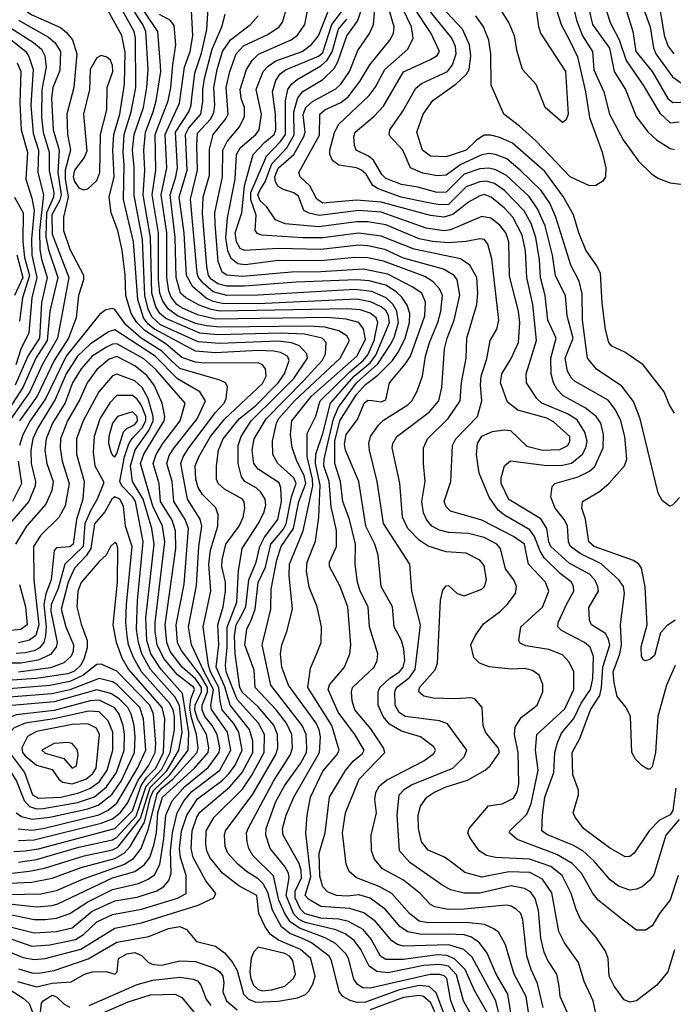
# Model space of a CAD drawing. Extents: x 501367 to 657802, y 482273 to 547541.
# Tile 312 of 656: x 585591 to 588509, y 509610 to 514007. Entities that reach past the tile are written whole.
import ezdxf

# ---------------------------------------------------------------- set-up
doc = ezdxf.new("R2010")
doc.units = 0

msp = doc.modelspace()

# ---------------------------------------------------------------- linework, layer by layer
at = {"layer": '0CON20XD'}
for points in [[(587516.6, 509486.6), (587450.5, 509660.5), (587419.1, 509689.1), (587375, 509693.6), (587286.2, 509673.8), (587135, 509619.3), (587097.7, 509617.7), (587066, 509626), (587034.1, 509644.1), (587016.5, 509666.5), (586982.6, 509805), (586972.5, 509825), (586893.9, 509883.9), (586853.2, 509903.2), (586796.3, 509926.3), (586760.2, 509955), (586719.9, 510029.9), (586698.3, 510108.3), (586677.7, 510147.7), (586655, 510170.7), (586602.9, 510202.9), (586564.7, 510235), (586520, 510285), (586508.1, 510315), (586504.8, 510365), (586510, 510385), (586631.9, 510548.1), (586734.3, 510725), (586743.1, 510755), (586742.5, 510815), (586725.8, 510855.8), (586655, 510937.9), (586585, 511001.9), (586573, 511025), (586552.7, 511175), (586550.4, 511255), (586557.2, 511305), (586578.7, 511341.3), (586601.1, 511385), (586614.4, 511505), (586646.1, 511585), (586662.6, 511655), (586683.4, 511696.6), (586742.9, 511775), (586760, 511855), (586756.7, 511916.7), (586749.2, 511939.2), (586655, 511999.4), (586636.5, 512025), (586629.1, 512085), (586637.9, 512135), (586690.5, 512225), (586859.7, 512395), (586940.7, 512485), (586955.6, 512515), (586958.6, 512565), (586941.5, 512585), (586862.9, 512602.9), (586755, 512606.9), (586475, 512599.1), (586395, 512607.1), (586242.7, 512672.7), (586216.2, 512695), (586198.6, 512725), (586180.5, 512785), (586174.9, 513035), (586142.5, 513225), (586149.6, 513335), (586145.7, 513425), (586152, 513505), (586187.1, 513595), (586199.6, 513645), (586220.4, 513775), (586219.5, 513800.5), (586208.1, 513955), (585993.5, 514275)], [(588520.7, 510575), (588507.3, 510475), (588495, 510455.7), (588448, 510432), (588402.1, 510385), (588335, 510284.4), (588315, 510269.4), (588295, 510267.8), (588225, 510309.1), (588108.9, 510395), (588070.5, 510445), (588062.5, 510465), (588085.6, 510545), (588085.6, 510565.6), (588060, 510635), (588057.5, 510735), (588092.5, 510797.5), (588140, 510925), (588180.7, 510989.3), (588189.2, 511025), (588194.4, 511115.6), (588225.4, 511215), (588220.6, 511240.6), (588205.9, 511265.9), (588144.4, 511305), (588135.5, 511325), (588132.1, 511382.1), (588174.7, 511455), (588172.9, 511475), (588158.8, 511505), (588135, 511531.1), (588045, 511580.2), (587962.3, 511655), (587953.3, 511675), (587944.8, 511735), (587918, 511778), (587775, 511864.7), (587740.8, 511935), (587741.2, 511961.2), (587755.9, 512014.1), (587782.6, 512037.4), (587945, 512015.9), (588015, 512017), (588055, 512027.2), (588103.5, 512066.5), (588118.7, 512095), (588124.1, 512125), (588114.8, 512165), (588079.8, 512219.8), (588036.7, 512246.7), (587922.4, 512295), (587900.6, 512315), (587853.3, 512385), (587851.8, 512425), (587898, 512575), (587881.8, 512735), (587854.5, 512855), (587849, 512975), (587834.6, 513044.6), (587792.6, 513125), (587755.1, 513165.1), (587695.3, 513215), (587665, 513225.8), (587645, 513220.8), (587595, 513192.6), (587525, 513137.6), (587485, 513124.9), (587425, 513132.5), (587205, 513192.8), (587095, 513200.7), (586945, 513187.5), (586916.9, 513205), (586885.6, 513265.6), (586843.5, 513305), (586837.1, 513325), (586928.8, 513491.2), (586931, 513585), (586953.2, 513605), (587025, 513637.2), (587057.4, 513662.6), (587109.5, 513730.5), (587154.1, 513805.9), (587244.2, 513915), (587259.5, 513945), (587262.6, 513975), (587175.7, 514275.7)], [(585429.1, 514179.1), (585645, 514029.4), (585772.3, 513972.3), (585800.3, 513950.3), (585826.5, 513916.5), (585846.5, 513855), (585832.3, 513705), (585801.5, 513585), (585804.8, 513495.2), (585816.9, 513425), (585793.6, 513335), (585793.4, 513296.6), (585806.9, 513215), (585786.2, 513125), (585786.9, 513065), (585815, 512982), (585876, 512866), (585875.7, 512845.7), (585853.8, 512775), (585843.2, 512675), (585808.9, 512585), (585744.7, 512485), (585668.4, 512325), (585589.8, 512215)], [(585645, 509869.7), (585725, 509874.6), (585840.4, 509899.6), (585875, 509921.6), (585935, 509977.6), (586005, 510010.3), (586135, 510034.5), (586295, 510083), (586334.6, 510105), (586333.8, 510185), (586308.4, 510265), (586304.4, 510304.4), (586313.4, 510383.4), (586336.5, 510455), (586385, 510527.1), (586495, 510608.6), (586525, 510638.7), (586552.1, 510677.9), (586583.4, 510745), (586569, 510825), (586544.9, 510865), (586495.4, 510925), (586485.1, 510964.9), (586480.1, 511025), (586443, 511095), (586434.1, 511125), (586410, 511295), (586444.4, 511455), (586435.6, 511575), (586442.2, 511637.8), (586475.2, 511745), (586477.5, 511795), (586467.2, 511827.2), (586407.1, 511887.1), (586387.1, 511917.1), (586377.1, 511955), (586374.5, 512015), (586390, 512055), (586443, 512145), (586507.3, 512225), (586675, 512381.8), (586691, 512415), (586688.3, 512448.3), (586675.5, 512465), (586655, 512474.2), (586415, 512472.8), (586375, 512478), (586315, 512497.9), (586245, 512557.5), (586148.8, 512618.8), (586113.4, 512655), (586088.8, 512695), (586064.6, 512775), (586062.3, 512867.7), (586048.4, 512978.4), (586029.2, 513065), (585999.2, 513145), (585990, 513215), (586012.1, 513305), (586006.9, 513425), (586010.6, 513495), (586038.1, 513585), (586058.7, 513718.7), (586061.8, 513861.8), (586047.1, 513937.1), (585937.8, 514135)], [(587685, 509560.4), (587621.2, 509671.2), (587580.1, 509765), (587532.6, 509812.6), (587498.2, 509828.2), (587455, 509830.7), (587305, 509809.6), (587225, 509809.4), (587202, 509825), (587160.7, 509900.7), (587124, 509944), (587059.5, 509979.5), (587015, 509990.4), (586935, 509994.3), (586865, 510014.4), (586844.9, 510035), (586820.9, 510085), (586820.4, 510115), (586848.5, 510175), (586848, 510208), (586838.1, 510238.1), (586767.8, 510365), (586764.1, 510394.1), (586779.8, 510455), (586814.8, 510535), (586930, 510735), (586933.9, 510805), (586928.4, 510835), (586913.8, 510865), (586790.6, 511035), (586761.5, 511115), (586755.3, 511175), (586761.9, 511215), (586784.2, 511275), (586808.3, 511375), (586793.3, 511525), (586796, 511575), (586856.4, 511723.6), (586899.3, 511925), (586897.7, 511955), (586873.8, 512056.2), (586875, 512159.2), (586913.6, 512236.4), (586932, 512305), (587064.9, 512435), (587125, 512485.3), (587145, 512510.4), (587173.4, 512575), (587190.3, 512655), (587181.9, 512675), (587155, 512696.4), (587111.4, 512711.4), (587056.4, 512716.4), (586484.8, 512704.8), (586445, 512712.3), (586392.2, 512732.2), (586331.9, 512765), (586308.5, 512785), (586288.7, 512855), (586285.5, 513035), (586262, 513225), (586288.4, 513305), (586294.9, 513344.9), (586286, 513505), (586346.6, 513595), (586356.8, 513625), (586358.8, 513658.8), (586372.2, 513767.8), (586402.9, 513857.1), (586426.1, 513963.9), (586436.9, 514135)], [(586645, 509619.9), (586745, 509623.7), (586831.7, 509638.3), (586866.2, 509653.8), (586882.1, 509667.9), (586900.1, 509699.9), (586909.8, 509735), (586891.2, 509815), (586844.2, 509854.2), (586745.7, 509895.7), (586711.3, 509921.3), (586687.1, 509955), (586658.8, 510015), (586649.6, 510095), (586568.5, 510138.5), (586496.9, 510195), (586440, 510265), (586426.4, 510295), (586421.6, 510325), (586424, 510385), (586458.7, 510445), (586585, 510571.2), (586627.4, 510632.6), (586682.7, 510735), (586684, 510815), (586657.7, 510865), (586561.1, 510971.1), (586513.2, 511095), (586509.3, 511125), (586516.9, 511205), (586516.6, 511293.4), (586559.6, 511405), (586567.2, 511545), (586584.8, 511645.2), (586655.4, 511755.4), (586681, 511805), (586689.2, 511839.2), (586687.5, 511865), (586667.3, 511897.3), (586646.8, 511916.8), (586596.4, 511945), (586581.2, 511965), (586566, 512025), (586566, 512105), (586579.8, 512145), (586623.9, 512215), (586740, 512330), (586815, 512404.8), (586875.9, 512495), (586873.5, 512515), (586839.9, 512549.9), (586804, 512564), (586745, 512571.6), (586485, 512560.9), (586388, 512568), (586220, 512645), (586180.6, 512680.6), (586164, 512715), (586149.2, 512775), (586138.6, 513025), (586101.8, 513221.8), (586101.7, 513348.3), (586094.9, 513425.1), (586102.4, 513495), (586143.1, 513615), (586158.8, 513705), (586164.6, 513785), (586153.7, 513955), (586140.4, 513985), (586085, 514069.7)], [(588537.2, 511872.8), (588505, 511839.5), (588492.5, 511835), (588459.1, 511859.1), (588441.9, 511891.9), (588360.7, 512225), (588332.2, 512302.2), (588279.8, 512369.8), (588166.9, 512446.9), (588126, 512496), (588103.9, 512665), (588103, 512783), (588089.3, 512839.3), (588051.2, 512911.2), (587985.2, 513125), (587957.5, 513187.5), (587918.5, 513245), (587825, 513334.8), (587766.4, 513386.4), (587715.4, 513405.4), (587685, 513409.2), (587655, 513403.6), (587560.1, 513359.9), (587495, 513313.2), (587455, 513309.2), (587391.2, 513321.2), (587335.7, 513345.7), (587301.6, 513425), (587244.7, 513485), (587240, 513495), (587244.2, 513515), (587301, 513599), (587359, 513701), (587385, 513722.4), (587500.5, 513775), (587523.9, 513806.1), (587540.4, 513855), (587536.7, 513886.7), (587520.3, 513925), (587407.3, 514065)], [(588515, 512250), (588492.5, 512285), (588469.2, 512345), (588374.3, 512465), (588292.7, 512522.7), (588235, 512549.2), (588221.8, 512565), (588206.5, 512623.5), (588191.4, 512741.4), (588184.1, 512874.1), (588168.1, 512908.1), (588118.3, 512978.3), (588086.8, 513055), (588063.2, 513135), (588017.6, 513217.6), (587935, 513328.8), (587791.2, 513455), (587735, 513481.2), (587695, 513492), (587665, 513490.7), (587630.9, 513469.1), (587583.8, 513425), (587495, 513395.2), (587425, 513397.1), (587388.9, 513425), (587364.6, 513505), (587392.5, 513585), (587435, 513646.2), (587539.9, 513720.1), (587586, 513764), (587597.4, 513785), (587605.7, 513845.7), (587598.7, 513895), (587567.6, 513965), (587474.1, 514065)], [(587896.8, 514053.2), (587906.7, 513976.8), (587916.5, 513946.5), (588027.8, 513775), (588039.5, 513585), (588030.7, 513559.3), (588015, 513548), (587936.9, 513615), (587897.2, 513717.2), (587835.4, 513785), (587812.7, 513865), (587800.9, 513935), (587774.7, 513994.7), (587709.6, 514099.6)], [(585655, 509809.3), (585705, 509814.5), (585863.4, 509856.6), (586015, 509949.4), (586135, 509973), (586388.2, 510051.8), (586458.2, 510085), (586466.1, 510105), (586421.5, 510161.5), (586364.6, 510265), (586356.5, 510305), (586360.7, 510385), (586381.1, 510445), (586395, 510467.2), (586528.6, 510581.4), (586584.3, 510645), (586631.4, 510735), (586632.4, 510785), (586617.3, 510837.3), (586531.2, 510945), (586507.1, 511027.1), (586468.4, 511115), (586480.1, 511215), (586476.1, 511305), (586499.9, 511385), (586510.1, 511455), (586508.9, 511495), (586493.2, 511565), (586494.2, 511595), (586511.7, 511665), (586571, 511745), (586588.1, 511785), (586596.6, 511825), (586593.6, 511853.6), (586585.8, 511865), (586505, 511910.4), (586476.3, 511935), (586469.7, 511955), (586469.7, 512015), (586478.8, 512085), (586499.3, 512135), (586570.3, 512225), (586645, 512284.4), (586744.5, 512385), (586773.8, 512425), (586794, 512485), (586787.2, 512505), (586755, 512521), (586725, 512526.4), (586655, 512529.5), (586465, 512519.1), (586375, 512526.7), (586193.1, 512625), (586165, 512646.7), (586144.1, 512675), (586117.6, 512757.6), (586098.2, 513015), (586054.2, 513204.2), (586057.8, 513357.8), (586052.3, 513415), (586057.8, 513495), (586089, 513595), (586109.6, 513705), (586107.5, 513925), (586102.3, 513955), (586044.6, 514055)], [(587550.9, 509535), (587516, 509625), (587497.3, 509725), (587486.4, 509736.4), (587465, 509743.3), (587423.5, 509743.5), (587155, 509682.1), (587123.4, 509683.4), (587098.7, 509698.6), (587082.5, 509722.5), (587059.4, 509815), (587047.3, 509835), (587001, 509881), (586955, 509907.3), (586839.4, 509949.4), (586798.2, 509978.2), (586774, 510015), (586748.3, 510075), (586723.9, 510183.9), (586631.4, 510275), (586614.2, 510305), (586606.2, 510335), (586603.4, 510375), (586610.9, 510395), (586723.6, 510606.4), (586799.5, 510725), (586808.8, 510755), (586805.8, 510815), (586782.1, 510865), (586735.5, 510925), (586642, 511025), (586637.4, 511102.6), (586595.9, 511215), (586604.8, 511285.2), (586624.7, 511325.3), (586642.6, 511375), (586655, 511493.2), (586688, 511562), (586712.8, 511665), (586768.2, 511731.8), (586780.3, 511755), (586804.3, 511875.7), (586825.4, 511935), (586815, 511961.7), (586743.5, 512025), (586720.3, 512065), (586718.9, 512125), (586736.7, 512205), (586746.7, 512225), (586817.9, 512305), (587022.4, 512495), (587063.3, 512575), (587051.9, 512595), (587015, 512617.4), (586953.3, 512633.2), (586881.1, 512638.9), (586485, 512633.4), (586425, 512639.2), (586375, 512650.9), (586294.8, 512685), (586254.8, 512714.8), (586229.9, 512749.9), (586216.7, 512785), (586211.1, 512845), (586210.6, 513055), (586182.9, 513225), (586197.9, 513335), (586196.2, 513495), (586252.9, 513645), (586265.4, 513705), (586274.2, 513805.8), (586288.4, 513895), (586280.7, 513980.7), (586264.2, 514004.2), (586215, 514030.2)], [(587623.3, 509535), (587572.8, 509625), (587541.6, 509741.6), (587505, 509779.4), (587465, 509787.7), (587395, 509782.3), (587235, 509750.7), (587185.8, 509755.8), (587150.7, 509780.7), (587113.3, 509855), (587084.4, 509894.4), (587044.2, 509924.2), (587001.6, 509941.6), (586865, 509974.4), (586838.8, 509988.8), (586815, 510012.4), (586780.6, 510095), (586793.3, 510175), (586790.9, 510195), (586775.1, 510225.1), (586708.6, 510305), (586689.5, 510365), (586691.5, 510395), (586734.8, 510515), (586773.4, 510585), (586844.5, 510685), (586870.7, 510735), (586873.4, 510755), (586869.5, 510815), (586852.2, 510855), (586711.9, 511035), (586673.3, 511215), (586691.5, 511288.5), (586711.7, 511375), (586714.3, 511464.3), (586738.8, 511595), (586757.8, 511655), (586813.4, 511735), (586837.3, 511855), (586869, 511935), (586861.1, 511971.1), (586828.6, 512035), (586806.6, 512096.6), (586799.8, 512155), (586805.9, 512215), (586893.8, 512325), (587096.5, 512505), (587135, 512579.4), (587126.2, 512626.2), (587104.3, 512654.3), (587049.2, 512669.2), (586965, 512677.2), (586465, 512669.5), (586385, 512689.6), (586315, 512720.2), (586292.5, 512735), (586267.3, 512767.3), (586256.8, 512795), (586247.5, 512855), (586247.3, 513055), (586223.1, 513225), (586247.1, 513345), (586240, 513495), (586304.1, 513635), (586325.9, 513795), (586352.3, 513865), (586364.4, 513934.4), (586358.1, 514048.1)], [(587742.1, 509522.1), (587716.1, 509625), (587610.4, 509820.4), (587573.9, 509853.9), (587505, 509874.9), (587305, 509869.5), (587277.2, 509877.2), (587252.5, 509892.5), (587179.5, 509979.5), (587127.8, 510017.8), (587065, 510037.6), (586935, 510046.6), (586879.9, 510079.9), (586866, 510095), (586891.1, 510178.9), (586869.1, 510375), (586874.8, 510455), (586889.7, 510535), (586945, 510651.3), (587008.4, 510725), (587017.1, 510745), (586984.5, 510855), (586877.7, 511025), (586888.9, 511111.1), (586916.7, 511173.3), (586936.4, 511225), (586937.7, 511295), (586919.4, 511385), (586883.4, 511473.4), (586872, 511545), (586874.8, 511585), (586911.7, 511678.3), (586926, 511785), (586932.5, 511927.5), (586910.8, 512025), (586913.5, 512066.5), (586945, 512158.8), (586978.3, 512295), (587084.6, 512415.4), (587155.3, 512475), (587180.5, 512509.5), (587242, 512655), (587238, 512685), (587226.8, 512706.8), (587205, 512724.3), (587157.1, 512747.1), (587095, 512759.5), (586655, 512738.8), (586495, 512739.6), (586455, 512748.5), (586423.6, 512763.6), (586363.3, 512813.3), (586335.4, 512865), (586324.7, 513054.7), (586302.6, 513215), (586338.8, 513335), (586331.6, 513495), (586346.5, 513523.5), (586400.1, 513585), (586408.6, 513641.4), (586408.2, 513695), (586415.9, 513744.1), (586450.2, 513875), (586492.7, 513975), (586507.7, 514032.3)], [(587788.4, 509545), (587770.2, 509655), (587718.5, 509745), (587678.5, 509838.5), (587644.3, 509884.3), (587608.8, 509908.8), (587575, 509920.7), (587505, 509923), (587385, 509921.2), (587323.3, 509933.3), (587290.3, 509955), (587223.6, 510033.6), (587155, 510083.5), (587105, 510098.1), (587055, 510092.9), (587005, 510096.3), (586965, 510112.2), (586943.6, 510133.6), (586931.3, 510181.3), (586927.5, 510285), (586954.5, 510375.5), (586974.2, 510535), (587046, 510654), (587080, 510695), (587120.8, 510729.2), (587128.6, 510745), (587087.2, 510815), (587012.9, 510915), (586968.4, 511015), (586973.8, 511036.2), (587040.7, 511115), (587064.7, 511175), (587070, 511215), (587056.2, 511385), (587022.2, 511475), (586973.5, 511565), (586974.5, 511585), (587005.8, 511655), (587004.7, 511725.3), (586981.3, 511831.3), (586973.2, 511945), (586949.2, 512015), (586950.3, 512045), (586991.4, 512225), (587013.6, 512276.4), (587095, 512385.5), (587190.5, 512469.5), (587246.6, 512556.6), (587262.6, 512587.4), (587282, 512655), (587274.9, 512705), (587256.4, 512736.4), (587227.5, 512765), (587162.7, 512792.7), (587087.6, 512802.4), (586655, 512776.5), (586515, 512775.7), (586455, 512791.2), (586409.8, 512829.8), (586389.5, 512855), (586382.9, 512875), (586353.4, 513205), (586384.4, 513335), (586381.8, 513445), (586385, 513499.7), (586443.4, 513565), (586457.4, 513592.6), (586461.6, 513625), (586456.9, 513705), (586472.1, 513785), (586495.7, 513865), (586532.2, 513917.8), (586621.8, 513985), (586656, 514025)], [(587867.5, 509545), (587852.1, 509645), (587798.8, 509745), (587760, 509875), (587730.3, 509930.3), (587707.5, 509947.5), (587665.8, 509965.8), (587584.9, 509974.9), (587415, 509972.9), (587375, 509981.4), (587331.1, 510015), (587251.8, 510105), (587196.3, 510136.3), (587095.2, 510175.2), (587062.2, 510202.2), (587049.2, 510235), (587032.6, 510375), (587045.2, 510464.8), (587107.1, 510615), (587220.6, 510735), (587215.3, 510755), (587159.3, 510839.3), (587087.5, 510925), (587075.7, 510965.7), (587071.7, 511005), (587076.2, 511025), (587173.1, 511115), (587186.7, 511145), (587190, 511175), (587152.2, 511295), (587146.7, 511385), (587111, 511455), (587098.4, 511495), (587088.5, 511575), (587089.8, 511665), (587063.9, 511775), (587033.2, 511855), (587022.8, 511945), (586998.4, 512025), (586997.7, 512125), (587019.9, 512215), (587095, 512333), (587135, 512377.3), (587190.4, 512419.6), (587255.6, 512484.4), (587284, 512526), (587311.7, 512585), (587331.9, 512655), (587332.9, 512695), (587321.5, 512731.5), (587297.6, 512767.6), (587271.8, 512791.8), (587225, 512821.6), (587151.1, 512841.1), (587095, 512844.7), (586825, 512834.2), (586595, 512816.6), (586515, 512817.7), (586475, 512827.7), (586445, 512848.7), (586434.4, 512865), (586426.9, 512905), (586407.1, 513142.9), (586410.2, 513215), (586437.7, 513312.3), (586438.4, 513428.4), (586454.8, 513495), (586511.7, 513565), (586520.9, 513585), (586512.9, 513705), (586528.8, 513775), (586557, 513855), (586590.1, 513889.9), (586698.7, 513941.3), (586749.1, 513975), (586764, 513996), (586781.4, 514055)], [(587928, 509595), (587902.5, 509702.5), (587875.2, 509765), (587855.6, 509825), (587837.4, 509987.4), (587827.7, 510015), (587807.5, 510035), (587785, 510048.7), (587765, 510051.9), (587575, 510034.5), (587503.7, 510033.7), (587444.3, 510044.3), (587425, 510055.4), (587378.7, 510105), (587305, 510163.6), (587211.2, 510215), (587175, 510258.6), (587162, 510295), (587160, 510365), (587184.6, 510465), (587175.9, 510525), (587180.6, 510555), (587197.1, 510585), (587228.9, 510611.1), (587395, 510697.6), (587440.5, 510729.5), (587447.5, 510745), (587439.8, 510759.8), (587380.8, 510805), (587295, 510830), (587241.4, 510861.4), (587213.3, 510895), (587191.8, 510945), (587191.2, 511005), (587199.4, 511025), (587243.3, 511066.7), (587286.7, 511095), (587302.8, 511115), (587309.8, 511145), (587305.7, 511195.7), (587295.2, 511235.2), (587262.2, 511295), (587255.3, 511385), (587205.3, 511475), (587191.8, 511615), (587176.2, 511665), (587136.7, 511745), (587105.2, 511945), (587045.2, 512085), (587040.7, 512110.7), (587049.2, 512155), (587099.2, 512220.8), (587128.4, 512295), (587145, 512308.6), (587163, 512307), (587205, 512300.3), (587225, 512308.9), (587242.5, 512385), (587311.9, 512468.1), (587335.1, 512504.9), (587400, 512685), (587402.7, 512745), (587386.8, 512785), (587343.9, 512813.9), (587235, 512870.8), (587125, 512893), (586935, 512881.2), (586805, 512880.2), (586585, 512860.8), (586515, 512865.7), (586495, 512878.8), (586477.1, 512927.1), (586463.3, 513093.3), (586462, 513145), (586496.3, 513305), (586497.3, 513425), (586517.5, 513462.5), (586571.8, 513528.2), (586595.2, 513575), (586594.4, 513615), (586579.7, 513655), (586574.5, 513695), (586604.1, 513785), (586628.8, 513825), (586657.5, 513852.5), (586802.6, 513917.4), (586831.8, 513938.2), (586863.9, 513985), (586877.8, 514055)], [(588048.4, 509545), (588004.7, 509645), (587999.6, 509690.4), (587989.3, 509745), (587949.2, 509805), (587932.8, 509842.8), (587917.9, 509905), (587907.9, 510027.9), (587892.4, 510082.4), (587871.7, 510111.7), (587845, 510126.5), (587785, 510138.3), (587645, 510105.5), (587575, 510106.1), (587515, 510121.2), (587475, 510142.8), (587332.8, 510242.8), (587287.1, 510295), (587276, 510455), (587285, 510545.4), (587309.5, 510570.5), (587340.3, 510589.7), (587524.5, 510665), (587576.1, 510715), (587586.7, 510745), (587501.7, 510861.7), (587465, 510876.1), (587311.5, 510895), (587285, 510913.4), (587267.5, 510945), (587266.1, 511005), (587272.9, 511025), (587330.7, 511069.3), (587356.2, 511105), (587380.5, 511305), (587341.4, 511455), (587332.7, 511575), (587215, 511757.1), (587187.4, 511945), (587152, 512085), (587150.2, 512115), (587157, 512145), (587193.1, 512196.9), (587215, 512218.9), (587323.4, 512286.6), (587341.3, 512305), (587364.6, 512345), (587389.4, 512415), (587403.4, 512505), (587420, 512565), (587457.5, 512655), (587470.7, 512705), (587478.7, 512775), (587465.4, 512805.4), (587436.9, 512836.9), (587399.8, 512859.8), (587215, 512928.2), (587145, 512943.8), (587085, 512944.3), (586935, 512930), (586745, 512931.1), (586597.2, 512912.8), (586565, 512917.2), (586535, 512940.5), (586520.2, 512975), (586511, 513035), (586518, 513122), (586552.2, 513295), (586559, 513405), (586575.2, 513435), (586645.7, 513495), (586659.4, 513515), (586670.6, 513585), (586646.6, 513695), (586678, 513775), (586699.9, 513800.1), (586735, 513823.5), (586851.8, 513865), (586894.4, 513895.6), (586925, 513935.4), (586973.2, 514055)], [(588171.1, 509535), (588150.9, 509625), (588110.8, 509710.8), (588085.8, 509795.8), (588024, 509884), (587997.4, 509935), (587967.3, 510107.3), (587925, 510168.1), (587868.2, 510198.2), (587775, 510201.9), (587655, 510178.1), (587578.7, 510198.7), (587525, 510239.6), (587487.1, 510267.1), (587415, 510298.8), (587385.4, 510335), (587372, 510395), (587370.5, 510455), (587380, 510495), (587408.8, 510535), (587439.5, 510555), (587495, 510580.4), (587589.8, 510610.2), (587669.5, 510655), (587691.8, 510675), (587733.2, 510735), (587727.5, 510755), (587670, 510825), (587660, 510855), (587655.8, 510935.8), (587623.6, 510973.6), (587605, 510978.8), (587536.7, 510973.3), (587436.6, 510976.6), (587395, 510986.5), (587372.7, 511005), (587375.4, 511025), (587446, 511104), (587456.9, 511133.1), (587470, 511415), (587480.4, 511459.6), (587495, 511479.2), (587505, 511480), (587544.6, 511444.6), (587575, 511433.5), (587655, 511464.4), (587665.5, 511475), (587674.6, 511505), (587665, 511570), (587645, 511593.6), (587585, 511624.4), (587495, 511630.4), (587415, 511655.9), (587375, 511682.5), (587324.2, 511735), (587300, 511785), (587287.7, 511937.7), (587253.8, 512095), (587256.9, 512115), (587274.6, 512145), (587419.1, 512255), (587461.6, 512305), (587476, 512364), (587487.8, 512537.8), (587499, 512585), (587530.4, 512665), (587556.6, 512776.6), (587544.2, 512845), (587531.2, 512865), (587482.4, 512892.4), (587305, 512942), (587221, 512981), (587145, 512997.3), (587105, 512999.4), (586935, 512980.3), (586745, 512985.4), (586595, 512976.4), (586575, 512985.2), (586558.5, 513015), (586553.5, 513055), (586583.3, 513145), (586594.4, 513265.6), (586633.3, 513405), (586685, 513459.8), (586726.6, 513495), (586734.8, 513515), (586732.3, 513585), (586718.8, 513685), (586735, 513736.2), (586753.8, 513765), (586777, 513783), (586925, 513844.2), (586945, 513860.5), (586984.7, 513985), (587038.1, 514055)], [(588284.7, 509984.8), (588173.1, 510075), (588147.8, 510107.8), (588099, 510195), (588058.3, 510238.3), (587989.2, 510279.2), (587811.9, 510345), (587778.2, 510375), (587780, 510385), (587855, 510458.5), (587875.3, 510504.7), (587906, 510655), (587894.1, 510745), (587899.5, 510815), (588025, 510928.6), (588064.8, 511015.2), (588065.3, 511095), (588045, 511138.1), (588015, 511171.2), (587954, 511195), (587850.5, 511210.5), (587825, 511222.9), (587819.2, 511235), (587828.8, 511295), (587925, 511383.5), (587954.1, 511455), (587939.3, 511495), (587863.1, 511575), (587845.2, 511665), (587795, 511698.9), (587655, 511772.5), (587515, 511812.3), (587495, 511831.9), (587485.9, 511855), (587516.6, 511945), (587523.3, 512105), (587538, 512135), (587634.7, 512235.2), (587653.8, 512305), (587648.5, 512375), (587651.9, 512415), (587677.2, 512492.8), (587692.1, 512575), (587720.9, 512625), (587730, 512665), (587698.8, 512938.8), (587681.3, 513005), (587666.7, 513025), (587645, 513029.1), (587583.7, 513016.3), (587505, 513009.9), (587434.2, 513015.8), (587375, 513028.2), (587225, 513091.2), (587145, 513104.3), (587095, 513104.4), (586925, 513082.4), (586776.1, 513096.1), (586733.4, 513113.4), (586692.4, 513172.4), (586665, 513197.6), (586654.7, 513224.7), (586665, 513246.5), (586687.1, 513283), (586717, 513363), (586783.3, 513435), (586816.7, 513493.3), (586814.9, 513595), (586832.3, 513657.7), (586855, 513686.4), (586945, 513740.4), (586995, 513788.8), (587011.5, 513818.5), (587052.1, 513935), (587099.4, 514000.6), (587118.1, 514055)], [(588535.1, 510434.9), (588475.9, 510365), (588422.2, 510187.8), (588405.2, 510164.8), (588370, 510135), (588345, 510123.3), (588315, 510120), (588265, 510137.3), (588227.7, 510165), (588155, 510250), (588105.4, 510295.4), (588060.8, 510320.8), (587945, 510367.8), (587922.8, 510385), (587924.5, 510454.5), (587935.9, 510535), (587975.9, 510645), (587980, 510735), (587992.1, 510777.9), (588009.7, 510820.3), (588065, 510886.2), (588098.6, 510955), (588139.3, 511015), (588149.8, 511065), (588152.4, 511162.4), (588137.5, 511205), (588112.9, 511225), (588009.5, 511279.5), (587993.4, 511295), (587995.3, 511315), (588035, 511400.5), (588064.7, 511455), (588064.2, 511475), (588054.2, 511495), (588004.2, 511534.2), (587933.3, 511603.2), (587914.1, 511634.1), (587888.8, 511698.8), (587868.2, 511728.2), (587755, 511793.7), (587726.9, 511816.9), (587687.1, 511875), (587642, 511982), (587630, 512065), (587634.3, 512115), (587655, 512147), (587702.1, 512167.9), (587755, 512175.7), (587781.7, 512171.7), (587855, 512102.7), (587925.8, 512085), (588003.1, 512086.9), (588037.6, 512105), (588047.4, 512125), (588046.7, 512145), (587975, 512211.1), (587945, 512227.3), (587815, 512262.8), (587768.4, 512298.4), (587737, 512385), (587743.8, 512425), (587785.4, 512494.6), (587817.5, 512565), (587823.3, 512655), (587817.9, 512705), (587777.8, 512862.2), (587774.4, 513015), (587760.8, 513055), (587735, 513088.8), (587695, 513120.2), (587655, 513127.5), (587515, 513068.1), (587485, 513064.6), (587405, 513076.7), (587205, 513148.1), (587105, 513155.3), (586927.2, 513132.8), (586882.6, 513142.6), (586860, 513155), (586835, 513218.8), (586815, 513233.7), (586768.5, 513248.5), (586745, 513262.6), (586732.6, 513282.6), (586730.4, 513305), (586745, 513343.7), (586814.8, 513405.2), (586859.6, 513485), (586865.5, 513505.5), (586856.7, 513583.3), (586867.9, 513615), (586898, 513642), (587001.9, 513698.1), (587025, 513719.7), (587063.3, 513775), (587101.1, 513868.9), (587153.2, 513945), (587170.5, 513985), (587175.8, 514055)], [(588517.5, 511122.5), (588478.4, 511035), (588440.3, 510895), (588430, 510735), (588415, 510670), (588405, 510660), (588395, 510660), (588370, 510675), (588340, 510705), (588324.2, 510735), (588318, 510895), (588299.4, 510935), (588258.4, 510985), (588245.2, 511045), (588241.2, 511095), (588271.2, 511175), (588278.7, 511215), (588273.8, 511306.2), (588291.6, 511445), (588286.9, 511475), (588266.7, 511505), (588186.7, 511576.6), (588093.5, 511623.5), (588050, 511655), (588042, 511675), (588036.3, 511746.3), (588021.6, 511775), (587982.4, 511825), (587962.8, 511875), (587968.2, 511921.8), (587980.8, 511935), (588084.9, 511965.1), (588135, 511990.9), (588158.8, 512011.2), (588195.9, 512095), (588197.3, 512155), (588185.2, 512205), (588165.3, 512235), (588115, 512273.5), (588017.2, 512327.2), (587990.5, 512355), (587973.9, 512385), (587963.7, 512425), (587961.7, 512495), (587985.7, 512585), (587949.2, 512665), (587937.8, 512775), (587915.7, 512855), (587912.2, 512935), (587895.7, 513035), (587875, 513097.3), (587843.3, 513153.3), (587754.8, 513245), (587710.9, 513275), (587675, 513286), (587645, 513283.7), (587585, 513260.8), (587505, 513182.4), (587465, 513179.6), (587409.2, 513190.8), (587294.5, 513215), (587191, 513251), (587167.2, 513267.2), (587137.1, 513317), (587117.3, 513335), (587095, 513344.8), (587015, 513357.5), (586988.1, 513378.1), (586975.2, 513405.2), (586975.2, 513425), (586996.9, 513503.1), (587015, 513540), (587151.7, 513668.3), (587178.4, 513705), (587221.7, 513785), (587324.1, 513875.9), (587347.3, 513925), (587340.3, 513975), (587301.6, 514055)], [(588518, 511325), (588480.4, 511299.6), (588451.7, 511268.3), (588425, 511167.1), (588405, 511150), (588385, 511143.3), (588375, 511147.5), (588368, 511165), (588365.9, 511205.9), (588391.9, 511305), (588383.5, 511473.5), (588367.6, 511557.6), (588355.9, 511575.9), (588332, 511592), (588155.6, 511655), (588132.1, 511675), (588117.1, 511777.1), (588100.9, 511825), (588103.1, 511855), (588179.4, 511900.6), (588223.4, 511936.6), (588291.2, 512015), (588302, 512045), (588293.3, 512145), (588274.3, 512215), (588251.2, 512265), (588218.6, 512308.6), (588071.7, 512391.7), (588055, 512406.8), (588037.2, 512437.2), (588026, 512495), (588062.7, 512585), (588034.8, 512684.8), (588027.4, 512775), (587983.7, 512863.7), (587970.3, 512955), (587936.4, 513086.4), (587903, 513163), (587865, 513217.7), (587765, 513311.1), (587716.7, 513336.7), (587685, 513344.5), (587645, 513341.2), (587575, 513316.5), (587495, 513236.2), (587455, 513235.5), (587368.5, 513258.5), (587295, 513271.2), (587225, 513297.2), (587207.2, 513315), (587169.8, 513379.8), (587147.7, 513397.7), (587092.5, 513425), (587085.4, 513445.4), (587082.8, 513485), (587089.4, 513505), (587174.2, 513575.8), (587215, 513621.3), (587305, 513774), (587425, 513828.6), (587455, 513846.9), (587465.9, 513865), (587427.6, 513945), (587355.1, 514055)], [(587986.6, 514055), (588008.6, 513985), (588046.4, 513915), (588080.8, 513840.8), (588117.4, 513685), (588135, 513570.8), (588192.2, 513415), (588208.2, 513345), (588206.9, 513305), (588195, 513285.8), (588163.7, 513266.3), (588135, 513264.5), (588048.5, 513305), (587895.5, 513465.5), (587822.1, 513532.1), (587752, 513585), (587695.5, 513715), (587694.7, 513855), (587685.3, 513915), (587661.8, 513975), (587627.1, 514025)], [(588064.8, 514055), (588077, 514005), (588103.5, 513935), (588149.1, 513865), (588155, 513782.5), (588198.4, 513685), (588224.2, 513585), (588285, 513470.9), (588354.5, 513375), (588409.9, 513319.9), (588439.8, 513299.8), (588495, 513277.9), (588615, 513264.3)], [(588131.7, 514055), (588148.4, 513985), (588225, 513880.4), (588245.5, 513775.5), (588295.3, 513695), (588344.1, 513575), (588395.6, 513505.6), (588435, 513470), (588495, 513431.3), (588515, 513427.5)], [(588211.2, 514045), (588227, 513995), (588267.5, 513917.5), (588298.1, 513825), (588374.9, 513714.9), (588448.9, 513588.9), (588495, 513546.2), (588535, 513550.3)], [(588297.7, 514055), (588329, 513955), (588341.9, 513865), (588415.2, 513775), (588485, 513655.8), (588507.6, 513637.6), (588575, 513640.7)], [(588376, 514055), (588405.9, 513975), (588420.8, 513880.8), (588431.5, 513855), (588505, 513752), (588550.7, 513720.7)], [(588448.5, 514055), (588468.6, 513938.6), (588485, 513890.7), (588511.9, 513855)], [(585454.9, 513994.9), (585617.5, 513865), (585632.1, 513842.1), (585650.4, 513785), (585640.1, 513625), (585651.2, 513498.8), (585674.5, 513424.5), (585671.8, 513325), (585697.4, 513225), (585678.6, 513065), (585680.9, 512980.9), (585687.5, 512937.5), (585713.9, 512855), (585687.3, 512742.7), (585678.4, 512585), (585627, 512505), (585570.9, 512375)], [(585585, 514005.2), (585719.2, 513929.2), (585747.4, 513905), (585772.6, 513865), (585769.4, 513780.6), (585739, 513705), (585732, 513655), (585739.6, 513515), (585766.5, 513425), (585761, 513325), (585775.7, 513225), (585769.6, 513200.4), (585751.5, 513168.5), (585734.2, 513135), (585735, 513049.6), (585810.5, 512855), (585759.7, 512585), (585691.8, 512468.2), (585636.2, 512345), (585551.2, 512225)], [(588515, 509853.3), (588484.8, 509755.2), (588435.5, 509695), (588345, 509624.6), (588315, 509619.5), (588290.4, 509630.4), (588245, 509691.1), (588223.3, 509735), (588218.4, 509815), (588206.5, 509846.5), (588165, 509908.5), (588096.7, 509986.7), (588075, 510032.5), (588053, 510105), (588012.9, 510185), (587962, 510225), (587867.7, 510257.7), (587715.2, 510265.2), (587674.4, 510274.4), (587642.1, 510295), (587600, 510355), (587591.8, 510375), (587597.9, 510395), (587684.4, 510495.6), (587745, 510504.6), (587795, 510529.7), (587811.5, 510558.5), (587819.3, 510595), (587816.4, 510735), (587800.2, 510815), (587803.2, 510846.8), (587829.4, 510890.6), (587901.1, 510945), (587926.3, 511005), (587927.3, 511037.3), (587909.7, 511079.7), (587880.9, 511100.9), (587845, 511109), (587785, 511106.4), (587686.4, 511116.4), (587643.6, 511133.6), (587619.2, 511159.2), (587605.4, 511215), (587624.8, 511255.2), (587661.4, 511308.6), (587737.3, 511365), (587767.9, 511395), (587804.6, 511445), (587808.4, 511475), (587796.5, 511505), (587759.8, 511555), (587738.2, 511645), (587721.6, 511665), (587665, 511694.1), (587595, 511712.8), (587505, 511716.9), (587465, 511727.5), (587431.5, 511745), (587406.5, 511775), (587394.2, 511805), (587386.2, 511855), (587401.4, 511945), (587393.3, 512025), (587394, 512095), (587411.3, 512135), (587504.3, 512225.7), (587557.4, 512305), (587563.3, 512386.7), (587583.7, 512495), (587587.1, 512585), (587631.7, 512735), (587636, 512785), (587631.9, 512855), (587600.9, 512910.9), (587559.1, 512939.1), (587352.2, 512982.2), (587205, 513040.3), (587105, 513053.8), (586945, 513033.3), (586855, 513033.6), (586670, 513045), (586651.9, 513051.9), (586642.8, 513065), (586646.3, 513133.7), (586622.1, 513202.1), (586622.5, 513235), (586692.6, 513397.4), (586755, 513463.1), (586777.2, 513495), (586778.3, 513645), (586788.7, 513695), (586803, 513717), (586829.7, 513740.3), (586935, 513800.5), (586964, 513826), (586986, 513864), (587013.7, 513965), (587050.9, 514009.1)], [(585550.2, 513970.2), (585652, 513905), (585688, 513875), (585703, 513845), (585708.2, 513795), (585689, 513695), (585687.8, 513572.2), (585695.6, 513505), (585722, 513415), (585721.7, 513331.7), (585743.6, 513235), (585741.2, 513215), (585710.1, 513145), (585707.4, 513037.4), (585719.3, 512979.3), (585761.3, 512855), (585725, 512705.6), (585713.4, 512575), (585662.8, 512495), (585605, 512364.1), (585500.6, 512205)], [(585875, 513247.1), (585895, 513252.3), (585935, 513289.6), (585948.5, 513325), (585951, 513495), (585980.4, 513605), (585981.8, 513705), (586005.9, 513775), (586005, 513802.5), (585995.8, 513825.8), (585979.4, 513839.4), (585955, 513846.9), (585935, 513837.5), (585905.2, 513784.8), (585901.9, 513695), (585875.9, 513585), (585889.8, 513420.2), (585878.4, 513391.6), (585836, 513335), (585829.5, 513305), (585835, 513284.7), (585855, 513256.1), (585875, 513247.1)], [(585579.5, 513815), (585595.7, 513775), (585591.8, 513635), (585596.5, 513515), (585624.9, 513415), (585618.6, 513295), (585645, 513209.4), (585654.7, 513155), (585643.6, 513026.4), (585644.6, 512955), (585667.7, 512855), (585645.5, 512765), (585631.8, 512608.2), (585595.1, 512534.9), (585573.5, 512465)], [(585568, 513215), (585606.4, 513145), (585604, 513016), (585612.6, 512945), (585634.2, 512865), (585603.2, 512765), (585589.8, 512660.2)], [(585577.6, 512957.6), (585604.8, 512855), (585568.1, 512775)], [(585655, 509929.4), (585755, 509934.9), (585825, 509951.2), (585913.5, 510025), (586015, 510072.4), (586115, 510088.5), (586203.6, 510116.4), (586234.6, 510135.4), (586257.3, 510162.7), (586267, 510195), (586264.1, 510295), (586272.4, 510375), (586293.5, 510465), (586325, 510519.8), (586359.6, 510560.4), (586484, 510656), (586533.1, 510745), (586518.7, 510825), (586446.8, 510926.8), (586444.1, 510945), (586456.1, 511015), (586415, 511095), (586357.1, 511215), (586344.6, 511295), (586380.3, 511479.7), (586390.4, 511655), (586404.5, 511745), (586396.2, 511776.2), (586339.7, 511865), (586309.5, 512025), (586320.2, 512055), (586346.5, 512095), (586465, 512253), (586503.7, 512295), (586512.3, 512315), (586518.2, 512368.2), (586508.9, 512385), (586485, 512397.9), (586305, 512449.4), (586265, 512486), (586225, 512526.7), (586133.2, 512585), (586064.2, 512645), (586015, 512713.5), (586005, 512717.8), (585975, 512710.6), (585948, 512692), (585798.3, 512505), (585705.8, 512314.2), (585636.8, 512215), (585605, 512152.6), (585590, 512105)], [(585655, 509987.9), (585705, 509988.7), (585755, 509993.9), (585815, 510014.8), (585895, 510067), (586005, 510123.1), (586120.5, 510149.5), (586165, 510168.8), (586192, 510188), (586216.4, 510233.6), (586235, 510350), (586243.5, 510455), (586271.7, 510518.3), (586327.5, 510582.5), (586432.8, 510667.2), (586481.7, 510735), (586484, 510755), (586472.9, 510815), (586450.1, 510855), (586416.9, 510895), (586404.9, 510925), (586405.5, 510945), (586429.5, 511005), (586429.2, 511025), (586397.6, 511077.6), (586311.2, 511191.2), (586295.9, 511225), (586289.2, 511305), (586324.6, 511485.4), (586344.3, 511735), (586329.5, 511775), (586278.9, 511855), (586271.9, 511945), (586247.3, 512025), (586258.7, 512061.3), (586279.7, 512095), (586383.8, 512225), (586420.2, 512305), (586395.3, 512345), (586295, 512402.5), (586195.1, 512505), (586049.2, 512599.1), (586015, 512622), (585987.5, 512612.5), (585905, 512557.4), (585848.1, 512505), (585798.4, 512425), (585749.2, 512310.9), (585671.5, 512185), (585648.9, 512135), (585641, 512085), (585641.8, 512025), (585661.7, 511945), (585659.5, 511925), (585630.7, 511855), (585527.5, 511735)], [(585665, 510044.9), (585735, 510050.9), (585761.2, 510058.8), (586004.8, 510175.2), (586105, 510203.1), (586146.8, 510233.2), (586171.5, 510265), (586189.6, 510320.4), (586200.9, 510375), (586208.1, 510465), (586228.6, 510535), (586371.2, 510665), (586432.1, 510735), (586435.6, 510755), (586424.9, 510815), (586384.2, 510885), (586373.1, 510925), (586373.9, 510946.1), (586402, 511005), (586403, 511025), (586375, 511063.9), (586315.6, 511115.6), (586263.2, 511185), (586248, 511225), (586239.9, 511305), (586288.1, 511645), (586287, 511725), (586271.9, 511771.9), (586220, 511855), (586213.4, 511935), (586186.1, 512025), (586200.3, 512065), (586229.5, 512115), (586307.9, 512215), (586330, 512295), (586199, 512445), (586145, 512492.4), (586025, 512559.9), (586005, 512558), (585978.8, 512545), (585914.1, 512505), (585865, 512448), (585827.1, 512385), (585793.7, 512296.3), (585736.9, 512205), (585709.2, 512135), (585703.5, 512085), (585711.3, 512025), (585740.2, 511945), (585733.6, 511905), (585707.1, 511842.9), (585621, 511745), (585572.6, 511665)], [(585465, 510099.3), (585685, 510103.7), (585755, 510118.2), (585875, 510170.7), (586055.3, 510234.8), (586099.4, 510260.6), (586132.9, 510305), (586166.2, 510393.8), (586205, 510550.2), (586225, 510574.7), (586274.4, 510615), (586383.5, 510735), (586387.7, 510755), (586380, 510815), (586356.1, 510895), (586350.5, 510935), (586355.5, 510974.5), (586371.3, 511015), (586368.3, 511025), (586295, 511081.2), (586234.5, 511154.5), (586204.4, 511215), (586195.6, 511274.4), (586194.9, 511315.1), (586238.5, 511675), (586228.5, 511745), (586185.1, 511835), (586130.1, 512025), (586145, 512067.1), (586236.2, 512215), (586238.8, 512235), (586227, 512295), (586191.1, 512375), (586158.6, 512418.6), (586105, 512461.9), (586025, 512503.5), (585989.7, 512490.3), (585935.8, 512444.2), (585892.6, 512385), (585858.5, 512311.5), (585803.6, 512215), (585773.5, 512135), (585771.2, 512095), (585780.8, 512035), (585811.5, 511935), (585793.8, 511836.1), (585766.1, 511783.9), (585684.7, 511705), (585652.6, 511655), (585653.8, 511505), (585676.4, 511305), (585662.6, 511257.4), (585635, 511235.8), (585585, 511223.9)], [(585475, 510147.6), (585645, 510154.9), (585735, 510173), (585865, 510221.1), (586015, 510261.2), (586057.7, 510285), (586084.6, 510315), (586147.5, 510422.5), (586174.6, 510535), (586188.2, 510565), (586261.1, 510635), (586343.4, 510745), (586346.6, 510823.4), (586318.3, 510998.3), (586221.9, 511105), (586176.8, 511175), (586159, 511235), (586154.3, 511335), (586190.4, 511665), (586180.1, 511735), (586142.4, 511865), (586094.3, 511945), (586085.8, 512015), (586105.7, 512085.7), (586167.8, 512172.2), (586187.3, 512215), (586187.2, 512235), (586164.2, 512315), (586136.8, 512365), (586105, 512394.8), (586025, 512424.3), (586005, 512416.2), (585944.4, 512345.6), (585874.4, 512215), (585844.4, 512135), (585845, 512066.2), (585877.8, 511945), (585872.3, 511865), (585844.7, 511775.3), (585829.3, 511665), (585815, 511653), (585755, 511648.9), (585745, 511636.7), (585730.8, 511505), (585707.6, 511442.4), (585698.6, 511395), (585708.6, 511295), (585705.3, 511254.7), (585697.9, 511225), (585678.8, 511201.2), (585655, 511187.7), (585615, 511179.7), (585575, 511176)], [(585555, 510195.6), (585635, 510203.7), (585701.7, 510218.3), (585877.8, 510272.2), (586005, 510299.6), (586028.9, 510311.1), (586130.1, 510439.9), (586172.6, 510577.4), (586247.3, 510652.7), (586301.5, 510745), (586316.4, 510825), (586304.8, 510944.8), (586283.2, 510983.2), (586174.4, 511105), (586135.9, 511175), (586120.4, 511225), (586111.9, 511285), (586116.9, 511413.1), (586141.7, 511675), (586107.6, 511855), (586095, 511875.8), (586046.4, 511925), (586037.4, 511945), (586058.9, 512055), (586077.9, 512112.1), (586093.1, 512136.9), (586138.2, 512185), (586154.1, 512215), (586153.4, 512235), (586134.4, 512284.4), (586115, 512313), (586095, 512328.3), (586025, 512328.1), (585993.5, 512296.5), (585949, 512225), (585923.8, 512145), (585919.4, 512075), (585926.5, 512015), (585964.6, 511945), (585964.7, 511935), (585937.1, 511865), (585906.7, 511813.3), (585881.7, 511755), (585873.4, 511655), (585792, 511575), (585763.1, 511466.9), (585731.5, 511395), (585729.8, 511365), (585757.5, 511225), (585754, 511205), (585728.4, 511171.6), (585673.7, 511146.3), (585595, 511133.7), (585545, 511133.6)], [(586015, 512054.5), (586025, 512069.2), (586053.7, 512166.3), (586068.6, 512181.4), (586105, 512199), (586117, 512215), (586114.9, 512235), (586095, 512255.2), (586027.1, 512235), (586005.2, 512205), (585988.5, 512145), (585987.8, 512115), (585997, 512077), (586005, 512060.5), (586015, 512054.5)], [(585584.1, 512035), (585598.3, 511935), (585557.8, 511855)], [(585585, 510244.4), (585665, 510256.9), (585855, 510311.3), (586005, 510344.7), (586024.5, 510355.5), (586110.4, 510449.7), (586155.4, 510584.6), (586225, 510659.5), (586263, 510735), (586281.8, 510835), (586282.6, 510895), (586276.6, 510925), (586260.3, 510955), (586134.9, 511094.9), (586098.6, 511158.6), (586076.9, 511215), (586069.9, 511255), (586064.6, 511314.6), (586068, 511395), (586092.4, 511655), (586063.8, 511745), (586054.4, 511835), (586038.4, 511865), (586015, 511875.9), (586001.7, 511865), (585970.5, 511809.5), (585925, 511755.3), (585908.5, 511645), (585887.7, 511612.3), (585835, 511557), (585807, 511495), (585776.4, 511375), (585796.6, 511295), (585831, 511215), (585828.7, 511185), (585820, 511165), (585787.2, 511135), (585728, 511112), (585585, 511093.7)], [(585565, 510292.4), (585615, 510294.9), (585675, 510304.2), (586015, 510394.9), (586095, 510473.9), (586133.6, 510586.4), (586157.6, 510622.4), (586197.8, 510665), (586232.1, 510735), (586238.7, 510885), (586227.3, 510935), (586076.1, 511106.1), (586047.8, 511155), (586022.4, 511225), (586007.4, 511305), (586027.6, 511495), (586029.2, 511645), (586025, 511664.3), (586015, 511672.7), (585995.4, 511655), (585976.7, 511615), (585945, 511587.9), (585865, 511493.5), (585850, 511455), (585845.8, 511385), (585865, 511307.5), (585891.5, 511235), (585892.2, 511202.2), (585878.9, 511155), (585863, 511125), (585835, 511098.1), (585805, 511086.1), (585664.3, 511064.3), (585536.2, 511056.2)], [(585589.2, 511485), (585617, 511385), (585623.8, 511305), (585595, 511283.6), (585535, 511277)], [(585585, 510340.6), (585655, 510344), (585955, 510418.3), (586005, 510437.7), (586039.6, 510465), (586071.6, 510508.4), (586119.7, 510610.3), (586165.7, 510675), (586196.3, 510735), (586198.9, 510775), (586187.9, 510905), (586171.2, 510945), (586025, 511097.7), (585955, 511129.5), (585935, 511126.8), (585872.5, 511077.5), (585815, 511051.3), (585725, 511033.4), (585525, 511017.3)], [(585645, 510387.6), (585695, 510394.7), (585943.8, 510456.2), (585985, 510476.5), (586025, 510508.5), (586116.4, 510665), (586153.9, 510745), (586143.7, 510885), (586127.5, 510935), (586025, 511037.9), (586005, 511049.3), (585944.9, 511064.9), (585815, 511013.8), (585733.4, 510996.6), (585545, 510980.7)], [(585646.6, 510436.6), (585725, 510444.9), (585895, 510483.1), (585940.7, 510499.3), (586002.6, 510547.4), (586043.4, 510606.6), (586103.7, 510735), (586106.7, 510805), (586102.3, 510855), (586089.1, 510905), (586073.1, 510935), (586035, 510973.8), (585997.2, 510997.2), (585935, 511013.8), (585745, 510960.4), (585555.8, 510944.2)], [(585665, 510482.5), (585695, 510484.2), (585848.5, 510511.5), (585925, 510536), (585978.4, 510581.6), (586022.2, 510645), (586057.5, 510745), (586059.3, 510815), (586053.1, 510855), (586035.4, 510905), (586015, 510933.7), (585945, 510968.3), (585905, 510965.5), (585745, 510922.3), (585575, 510902.7), (585525, 510882.4), (585488.8, 510851.2), (585476.2, 510815), (585495.8, 510735), (585576.6, 510606.6), (585610, 510520), (585635, 510493.4), (585665, 510482.5)], [(585675, 510530.1), (585775, 510534.3), (585855, 510553.6), (585907, 510575), (585946.5, 510605), (585980.7, 510655), (586006.1, 510745), (586006.6, 510825), (585986.2, 510876.2), (585945, 510915.2), (585898.3, 510918.3), (585745, 510884.1), (585615.5, 510865), (585566, 510844), (585538.8, 510815), (585545.1, 510735), (585612, 510645), (585648.1, 510545), (585675, 510530.1)], [(585825, 510593.8), (585885.5, 510615.5), (585915, 510639.4), (585931.9, 510665), (585946.8, 510815), (585933.6, 510843.6), (585895, 510861.7), (585825, 510859.2), (585665, 510827.6), (585624.9, 510805.1), (585600.6, 510755), (585603.1, 510735), (585615, 510719.3), (585665, 510678.3), (585735, 510659), (585765.5, 510615.5), (585782, 510602), (585825, 510593.8)], [(585825, 510664.7), (585844.3, 510675), (585851.3, 510725), (585847.4, 510747.4), (585825, 510773.8), (585805, 510778.9), (585745, 510774.3), (585688.9, 510745), (585705, 510731), (585787, 510707), (585825, 510664.7)], [(585575, 510464.3), (585599, 510449), (585646.6, 510436.6)], [(585583.1, 510393.1), (585645, 510387.6)], [(588530.7, 510185), (588495, 510075.6), (588447.3, 510015), (588415, 509960), (588385, 509941.2), (588345, 509941.2), (588284.7, 509984.8)], [(585545, 510059.1), (585665, 510044.9)], [(585465, 509976.4), (585655, 509929.4)], [(585533.1, 510013.1), (585655, 509987.9)], [(585465, 509931.7), (585645, 509869.7)], [(585585, 509767.4), (585645, 509749.7), (585675, 509748.8), (585745, 509760.9), (585897.1, 509812.9), (586025, 509887.2), (586167.8, 509912.2), (586255, 509948), (586305, 509957.7), (586335, 509943.4), (586379.8, 509889.8), (586465, 509868.8), (586505, 509839.6), (586539.9, 509799.9), (586561.3, 509761.3), (586589.3, 509655), (586612.9, 509632.9), (586645, 509619.9)], [(585545, 509844), (585605, 509819), (585655, 509809.3)], [(585581.5, 509711.5), (585665, 509688.3), (585735, 509704.1), (585820.2, 509709.8), (585879.5, 509745), (585915, 509754.4), (585976.7, 509756.7), (586016.2, 509745), (586025.5, 509755), (586031.5, 509815), (586068.5, 509835), (586105, 509841.8), (586135, 509827), (586165.7, 509795.7), (586186.9, 509786.9), (586225, 509784.8), (586305, 509804.5), (586375, 509801.5), (586460.9, 509770.9), (586484.3, 509754.3), (586498.1, 509735), (586502.2, 509705), (586497.8, 509665), (586513.8, 509625), (586561.9, 509585)], [(586675, 509670.6), (586715, 509673.9), (586775, 509691.3), (586813.8, 509725), (586821.6, 509745), (586809.8, 509805), (586795.7, 509825), (586775, 509836.1), (586655, 509865.3), (586635.5, 509844.5), (586623.8, 509816.2), (586618.5, 509755), (586622.9, 509722.9), (586635.3, 509695.3), (586655, 509675.2), (586675, 509670.6)], [(585455, 509733.5), (585606.5, 509636.5), (585632.6, 509612.6), (585655, 509555.6)], [(585901.5, 509605), (586115, 509698), (586185, 509717.5), (586305, 509730.8), (586365, 509722.4), (586385, 509713.8), (586399.2, 509695), (586423.2, 509633.2), (586443.4, 509605)], [(585683.3, 509575), (585688.7, 509615), (585695.3, 509625), (585735, 509650), (585755, 509643.4), (585789.9, 509609.9), (585815, 509597.6)], [(585945, 509563.5), (586075, 509620), (586175, 509651.3), (586284.8, 509654.8), (586315, 509640.6), (586385, 509555.9)], [(587458.4, 509545), (587427, 509617), (587394.2, 509644.2), (587375, 509648.8), (587305, 509640.1), (587155.1, 509584.9)]]:
    msp.add_lwpolyline(points, dxfattribs=at)

doc.saveas('drawing.dxf')
